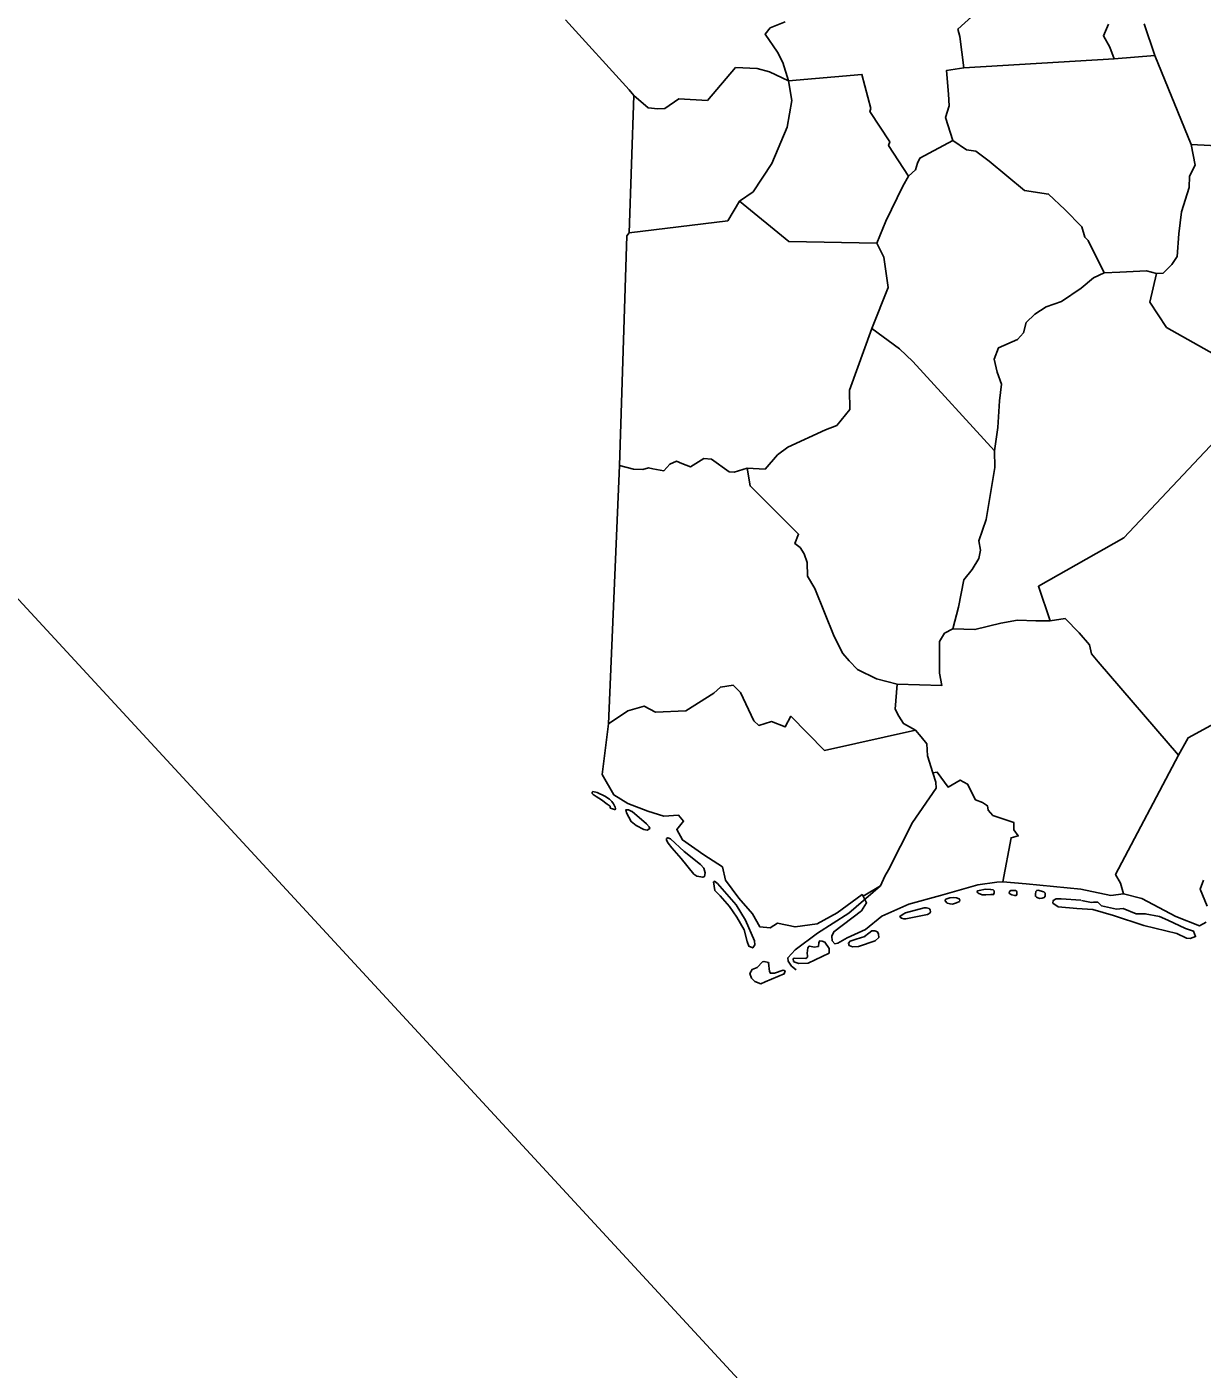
# Model space of a CAD drawing. Extents: x 1695041 to 1706254, y 786537 to 798223.
# Drawn here: x 1705302.9 to 1705452, y 794265.5 to 794435.9 of the extents above; entities that cross this region are included whole.
import ezdxf

# ---------------------------------------------------------------- set-up
doc = ezdxf.new("R2010")
doc.units = 0
doc.layers.add('Old_Level_12', color=7, linetype='Continuous')
doc.layers.add('Old_Level_20', color=7, linetype='Continuous')

msp = doc.modelspace()

# ---------------------------------------------------------------- linework, layer by layer
at = {"layer": 'Old_Level_12'}
msp.add_lwpolyline([(1705795.09, 794193.47), (1705235.51, 794799.69), (1705053.77, 794631.93), (1705613.35, 794025.71)], close=True, dxfattribs=at)
at = {"layer": 'Old_Level_20'}
for points in [[(1705371.26, 794436.75), (1705379.34, 794427.87), (1705379.9, 794427.15), (1705379.33, 794409.7), (1705379.04, 794409.33), (1705378.08, 794380.18), (1705376.69, 794347.41), (1705375.9, 794340.98)], [(1705399.12, 794436.5), (1705397.22, 794435.72), (1705396.57, 794434.94), (1705398.17, 794432.63), (1705398.84, 794431.35), (1705399.56, 794429.02), (1705397.12, 794430.15), (1705395.58, 794430.59), (1705392.83, 794430.7), (1705389.26, 794426.49), (1705385.62, 794426.73), (1705383.85, 794425.49), (1705382.97, 794425.46), (1705381.75, 794425.57), (1705379.9, 794427.15), (1705379.34, 794427.87), (1705371.26, 794436.75)], [(1705423.23, 794437.55), (1705421.02, 794435.58), (1705421.27, 794434.65), (1705421.81, 794430.66), (1705419.61, 794430.33), (1705419.86, 794427.33), (1705419.94, 794425.84), (1705419.47, 794424.37), (1705420.39, 794421.44), (1705416.21, 794419.21), (1705415.92, 794418.57), (1705415.68, 794417.7), (1705414.76, 794416.92), (1705412.24, 794420.8), (1705412.39, 794421.25), (1705409.87, 794425.13), (1705409.99, 794425.48), (1705408.87, 794429.81), (1705399.56, 794429.02), (1705398.84, 794431.35), (1705398.17, 794432.63), (1705396.57, 794434.94), (1705397.22, 794435.72), (1705399.12, 794436.5)], [(1705440.14, 794436.2), (1705439.5, 794434.71), (1705440.34, 794433.26), (1705440.86, 794431.78), (1705421.81, 794430.66), (1705421.27, 794434.65), (1705421.02, 794435.58), (1705423.23, 794437.55)], [(1705446.04, 794432.2), (1705440.86, 794431.78), (1705440.34, 794433.26), (1705439.5, 794434.71), (1705440.14, 794436.2)], [(1705481.86, 794416.4), (1705467.84, 794420.02), (1705450.63, 794420.93), (1705446.04, 794432.2), (1705444.69, 794436.23)], [(1705444.69, 794436.23), (1705446.04, 794432.2)], [(1705450.63, 794420.93), (1705451.17, 794418.29), (1705450.44, 794416.92), (1705450.4, 794415.46), (1705449.42, 794412.4), (1705449.09, 794409.58), (1705448.86, 794406.73), (1705448.2, 794405.68), (1705447.1, 794404.62), (1705446.26, 794404.54), (1705444.97, 794404.89), (1705441.6, 794404.73), (1705439.61, 794404.64), (1705437.59, 794408.75), (1705437.14, 794409.18), (1705436.75, 794410.47), (1705434.6, 794412.7), (1705432.55, 794414.63), (1705429.48, 794415.1), (1705425.02, 794418.83), (1705423.32, 794420.08), (1705422.15, 794420.23), (1705420.39, 794421.44), (1705419.47, 794424.37), (1705419.94, 794425.84), (1705419.86, 794427.33), (1705419.61, 794430.33), (1705421.81, 794430.66), (1705440.86, 794431.78), (1705446.04, 794432.2), (1705450.63, 794420.93)], [(1705399.56, 794429.02), (1705399.97, 794426.49), (1705399.39, 794423.14), (1705397.41, 794418.52), (1705395.04, 794414.92), (1705393.33, 794413.73), (1705391.84, 794411.24), (1705379.33, 794409.7), (1705379.9, 794427.15), (1705381.75, 794425.57), (1705382.97, 794425.46), (1705383.85, 794425.49), (1705385.62, 794426.73), (1705389.26, 794426.49), (1705392.83, 794430.7), (1705395.58, 794430.59), (1705397.12, 794430.15), (1705399.56, 794429.02)], [(1705410.75, 794408.41), (1705399.6, 794408.61), (1705393.33, 794413.73), (1705395.04, 794414.92), (1705397.41, 794418.52), (1705399.39, 794423.14), (1705399.97, 794426.49), (1705399.56, 794429.02), (1705408.87, 794429.81), (1705409.99, 794425.48), (1705409.87, 794425.13), (1705412.39, 794421.25), (1705412.24, 794420.8), (1705414.76, 794416.92), (1705414.06, 794415.66), (1705411.88, 794411.2), (1705410.75, 794408.41)], [(1705439.61, 794404.64), (1705438.23, 794404.03), (1705436.68, 794402.69), (1705434.2, 794401.02), (1705432.25, 794400.31), (1705430.8, 794399.39), (1705429.7, 794398.33), (1705429.37, 794397.05), (1705428.59, 794396.19), (1705426.18, 794395.11), (1705425.66, 794393.7), (1705426.02, 794392.05), (1705426.56, 794390.51), (1705426.32, 794388.39), (1705426.09, 794385.02), (1705425.68, 794382.07), (1705415.31, 794393.38), (1705413.64, 794395.01), (1705410.11, 794397.59), (1705412.18, 794402.77), (1705411.63, 794406.64), (1705410.75, 794408.41), (1705411.88, 794411.2), (1705414.06, 794415.66), (1705414.76, 794416.92), (1705415.68, 794417.7), (1705415.92, 794418.57), (1705416.21, 794419.21), (1705420.39, 794421.44), (1705422.15, 794420.23), (1705423.32, 794420.08), (1705425.02, 794418.83), (1705429.48, 794415.1), (1705432.55, 794414.63), (1705434.6, 794412.7), (1705436.75, 794410.47), (1705437.14, 794409.18), (1705437.59, 794408.75), (1705439.61, 794404.64)], [(1705453.62, 794394.28), (1705447.53, 794397.7), (1705445.38, 794400.92), (1705446.26, 794404.54), (1705447.1, 794404.62), (1705448.2, 794405.68), (1705448.86, 794406.73), (1705449.09, 794409.58), (1705449.42, 794412.4), (1705450.4, 794415.46), (1705450.44, 794416.92), (1705451.17, 794418.29), (1705450.63, 794420.93), (1705467.84, 794420.02)], [(1705399.6, 794408.61), (1705410.75, 794408.41), (1705411.63, 794406.64), (1705412.18, 794402.77), (1705410.11, 794397.59), (1705407.27, 794389.77), (1705407.34, 794387.31), (1705405.66, 794385.26), (1705404.24, 794384.71), (1705399.45, 794382.54), (1705398.15, 794381.53), (1705396.58, 794379.73), (1705394.28, 794379.86), (1705392.66, 794379.36), (1705392.02, 794379.4), (1705389.76, 794380.98), (1705388.81, 794381.09), (1705387.12, 794380.01), (1705386.03, 794380.47), (1705385.33, 794380.73), (1705384.5, 794380.38), (1705383.72, 794379.52), (1705382.32, 794379.78), (1705381.8, 794379.9), (1705381.06, 794379.69), (1705379.88, 794379.73), (1705378.08, 794380.18), (1705379.04, 794409.33), (1705379.33, 794409.7), (1705391.84, 794411.24), (1705393.33, 794413.73), (1705399.6, 794408.61)], [(1705454.42, 794384.1), (1705442.11, 794371), (1705431.25, 794364.88), (1705432.73, 794360.47), (1705430.94, 794360.5), (1705428.62, 794360.56), (1705426.47, 794360.19), (1705423.2, 794359.37), (1705420.4, 794359.48), (1705421.11, 794362.24), (1705421.81, 794365.71), (1705422.85, 794366.98), (1705423.7, 794368.41), (1705423.93, 794369.45), (1705423.7, 794370.64), (1705424.61, 794373.36), (1705425.71, 794379.95), (1705425.68, 794382.07), (1705426.09, 794385.02), (1705426.32, 794388.39), (1705426.56, 794390.51), (1705426.02, 794392.05), (1705425.66, 794393.7), (1705426.18, 794395.11), (1705428.59, 794396.19), (1705429.37, 794397.05), (1705429.7, 794398.33), (1705430.8, 794399.39), (1705432.25, 794400.31), (1705434.2, 794401.02), (1705436.68, 794402.69), (1705438.23, 794404.03), (1705439.61, 794404.64), (1705441.6, 794404.73), (1705444.97, 794404.89), (1705446.26, 794404.54), (1705445.38, 794400.92), (1705447.53, 794397.7)], [(1705425.68, 794382.07), (1705425.71, 794379.95), (1705424.61, 794373.36), (1705423.7, 794370.64), (1705423.93, 794369.45), (1705423.7, 794368.41), (1705422.85, 794366.98), (1705421.81, 794365.71), (1705421.11, 794362.24), (1705420.4, 794359.48), (1705419.36, 794358.91), (1705418.7, 794357.87), (1705418.69, 794353.86), (1705418.99, 794352.28), (1705413.35, 794352.45), (1705410.73, 794353.11), (1705408.29, 794354.32), (1705407.23, 794355.43), (1705406.46, 794356.36), (1705405.35, 794358.5), (1705402.87, 794364.58), (1705401.96, 794366.14), (1705401.9, 794367.88), (1705401.55, 794368.99), (1705401.02, 794369.81), (1705400.36, 794370.28), (1705400.83, 794371.47), (1705394.67, 794377.61), (1705394.28, 794379.86), (1705396.58, 794379.73), (1705398.15, 794381.53), (1705399.45, 794382.54), (1705404.24, 794384.71), (1705405.66, 794385.26), (1705407.34, 794387.31), (1705407.27, 794389.77), (1705410.11, 794397.59), (1705413.64, 794395.01), (1705415.31, 794393.38), (1705425.68, 794382.07)], [(1705447.53, 794397.7), (1705453.62, 794394.28)], [(1705459.65, 794350.76), (1705450.28, 794345.65), (1705449.02, 794343.45), (1705438.82, 794355.3), (1705438.01, 794356.31), (1705437.72, 794357.46), (1705436.42, 794358.96), (1705434.65, 794360.78), (1705432.73, 794360.47), (1705431.25, 794364.88), (1705442.11, 794371), (1705454.42, 794384.1)], [(1705415.64, 794346.62), (1705404.1, 794344.05), (1705399.86, 794348.37), (1705399.14, 794347.03), (1705397.39, 794347.7), (1705395.77, 794347.21), (1705395.14, 794347.78), (1705393.44, 794351.4), (1705392.51, 794352.32), (1705390.9, 794352.09), (1705390.08, 794351.31), (1705386.52, 794349.05), (1705382.66, 794348.9), (1705381.21, 794349.66), (1705379.14, 794349.06), (1705376.69, 794347.41), (1705378.08, 794380.18), (1705379.88, 794379.73), (1705381.06, 794379.69), (1705381.8, 794379.9), (1705382.32, 794379.78), (1705383.72, 794379.52), (1705384.5, 794380.38), (1705385.33, 794380.73), (1705386.03, 794380.47), (1705387.12, 794380.01), (1705388.81, 794381.09), (1705389.76, 794380.98), (1705392.02, 794379.4), (1705392.66, 794379.36), (1705394.28, 794379.86), (1705394.67, 794377.61), (1705400.83, 794371.47), (1705400.36, 794370.28), (1705401.02, 794369.81), (1705401.55, 794368.99), (1705401.9, 794367.88), (1705401.96, 794366.14), (1705402.87, 794364.58), (1705405.35, 794358.5), (1705406.46, 794356.36), (1705407.23, 794355.43), (1705408.29, 794354.32), (1705410.73, 794353.11), (1705413.35, 794352.45), (1705413.08, 794349.27), (1705413.54, 794348.41), (1705414.15, 794347.45), (1705415.64, 794346.62)], [(1705449.02, 794343.45), (1705441.05, 794328.31), (1705441.67, 794327.19), (1705442.07, 794325.84), (1705440.45, 794325.64), (1705436.62, 794326.44), (1705429.72, 794327.1), (1705426.75, 794327.37), (1705427.79, 794332.97), (1705428.7, 794333.19), (1705428.12, 794333.97), (1705428.16, 794334.88), (1705425.49, 794335.78), (1705424.88, 794336.46), (1705424.79, 794337.03), (1705424.18, 794337.44), (1705423.27, 794337.76), (1705422.26, 794339.78), (1705421.34, 794340.27), (1705419.79, 794339.39), (1705418.42, 794341.27), (1705417.86, 794341.19), (1705417.2, 794343.34), (1705417.1, 794344.88), (1705416.37, 794345.75), (1705415.64, 794346.62), (1705414.15, 794347.45), (1705413.54, 794348.41), (1705413.08, 794349.27), (1705413.35, 794352.45), (1705418.99, 794352.28), (1705418.69, 794353.86), (1705418.7, 794357.87), (1705419.36, 794358.91), (1705420.4, 794359.48), (1705423.2, 794359.37), (1705426.47, 794360.19), (1705428.62, 794360.56), (1705430.94, 794360.5), (1705432.73, 794360.47), (1705434.65, 794360.78), (1705436.42, 794358.96), (1705437.72, 794357.46), (1705438.01, 794356.31), (1705438.82, 794355.3), (1705449.02, 794343.45)], [(1705409, 794325.56), (1705408.88, 794325.75), (1705405.71, 794323.42), (1705403.19, 794322.02), (1705400.37, 794321.65), (1705398.15, 794322.12), (1705397.21, 794321.53), (1705395.9, 794321.67), (1705394.96, 794323.29), (1705393.25, 794325.3), (1705391.55, 794327.57), (1705391.16, 794329.27), (1705388.8, 794330.78), (1705386.1, 794332.69), (1705385.36, 794333.99), (1705386.24, 794335.08), (1705385.6, 794335.82), (1705383.74, 794335.71), (1705381.68, 794336.34), (1705379.14, 794337.29), (1705377.39, 794338.39), (1705375.9, 794340.98), (1705376.69, 794347.41), (1705379.14, 794349.06), (1705381.21, 794349.66), (1705382.66, 794348.9), (1705386.52, 794349.05), (1705390.08, 794351.31), (1705390.9, 794352.09), (1705392.51, 794352.32), (1705393.44, 794351.4), (1705395.14, 794347.78), (1705395.77, 794347.21), (1705397.39, 794347.7), (1705399.14, 794347.03), (1705399.86, 794348.37), (1705404.1, 794344.05), (1705415.64, 794346.62), (1705416.37, 794345.75), (1705417.1, 794344.88), (1705417.2, 794343.34), (1705417.86, 794341.19)], [(1705452.55, 794322.25), (1705451.69, 794321.8), (1705448.69, 794322.96), (1705444.38, 794325.24), (1705442.07, 794325.84), (1705441.67, 794327.19), (1705441.05, 794328.31), (1705449.02, 794343.45), (1705450.28, 794345.65), (1705459.65, 794350.76)], [(1705375.9, 794340.98), (1705377.39, 794338.39), (1705379.14, 794337.29), (1705381.68, 794336.34), (1705383.74, 794335.71), (1705385.6, 794335.82), (1705386.24, 794335.08), (1705385.36, 794333.99), (1705386.1, 794332.69), (1705388.8, 794330.78), (1705391.16, 794329.27), (1705391.55, 794327.57), (1705393.25, 794325.3), (1705394.96, 794323.29), (1705395.9, 794321.67), (1705397.21, 794321.53), (1705398.15, 794322.12), (1705400.37, 794321.65), (1705403.19, 794322.02), (1705405.71, 794323.42), (1705408.88, 794325.75), (1705409, 794325.56), (1705409.45, 794324.7), (1705408.79, 794323.67), (1705405.29, 794321.04), (1705405.03, 794320.48), (1705405.1, 794319.88), (1705405.43, 794319.52), (1705405.81, 794319.57), (1705407.01, 794320.26), (1705409.3, 794321.34), (1705411.4, 794323), (1705414.81, 794324.52), (1705418.84, 794325.62), (1705423.58, 794326.99), (1705425.99, 794327.34), (1705426.75, 794327.37), (1705429.72, 794327.1), (1705436.62, 794326.44), (1705440.45, 794325.64), (1705442.07, 794325.84), (1705444.38, 794325.24), (1705448.69, 794322.96), (1705451.69, 794321.8), (1705452.55, 794322.25)], [(1705417.86, 794341.19), (1705418.25, 794340.02), (1705418.3, 794339.25), (1705415.27, 794334.88), (1705412.22, 794328.9), (1705411.77, 794328.09), (1705411.23, 794326.87), (1705407.22, 794323.41), (1705403.23, 794320.84), (1705400.37, 794318.76), (1705399.48, 794317.73), (1705399.49, 794317.32), (1705399.91, 794316.67), (1705400.52, 794316.2)], [(1705425.49, 794335.78), (1705428.16, 794334.88), (1705428.12, 794333.97), (1705428.7, 794333.19), (1705427.79, 794332.97), (1705426.75, 794327.37), (1705425.99, 794327.34), (1705423.58, 794326.99), (1705418.84, 794325.62), (1705414.81, 794324.52), (1705411.4, 794323), (1705409.3, 794321.34), (1705407.01, 794320.26), (1705405.81, 794319.57), (1705405.43, 794319.52), (1705405.1, 794319.88), (1705405.03, 794320.48), (1705405.29, 794321.04), (1705408.79, 794323.67), (1705409.45, 794324.7), (1705409, 794325.56), (1705411.23, 794326.87), (1705411.77, 794328.09), (1705412.22, 794328.9), (1705415.27, 794334.88), (1705418.3, 794339.25), (1705418.25, 794340.02), (1705417.86, 794341.19), (1705418.42, 794341.27), (1705419.79, 794339.39), (1705421.34, 794340.27), (1705422.26, 794339.78), (1705423.27, 794337.76), (1705424.18, 794337.44), (1705424.79, 794337.03), (1705424.88, 794336.46), (1705425.49, 794335.78)], [(1705374.71, 794338.84), (1705375.28, 794338.7), (1705376.24, 794338.23), (1705376.82, 794337.85), (1705377.13, 794337.55), (1705377.34, 794337.25), (1705377.53, 794336.86), (1705377.6, 794336.67), (1705377.56, 794336.56), (1705377.47, 794336.53), (1705376.96, 794336.71), (1705376.92, 794336.82), (1705376.91, 794336.95), (1705376.55, 794337.22), (1705375.82, 794337.78), (1705375.15, 794338.21), (1705374.76, 794338.47), (1705374.64, 794338.58), (1705374.65, 794338.73), (1705374.71, 794338.84)], [(1705379.7, 794336.29), (1705381.54, 794334.71), (1705381.85, 794334.35), (1705381.94, 794334.13), (1705381.62, 794333.94), (1705381.19, 794334.01), (1705380.21, 794334.5), (1705379.6, 794335.01), (1705379, 794336.14), (1705378.9, 794336.49), (1705379.24, 794336.51), (1705379.77, 794336.27)], [(1705384.59, 794332.83), (1705386.3, 794331.2), (1705388.36, 794329.57), (1705388.82, 794329.11), (1705388.96, 794328.52), (1705388.9, 794328.06), (1705388.67, 794327.95), (1705387.93, 794328.1), (1705387.52, 794328.36), (1705385.94, 794330.32), (1705384.76, 794331.7), (1705384.27, 794332.26), (1705384.08, 794332.65), (1705384.08, 794332.86), (1705384.16, 794332.92), (1705384.24, 794332.96), (1705384.56, 794332.81)], [(1705390.04, 794327.36), (1705390.21, 794326.29), (1705390.88, 794325.61), (1705392.04, 794324.23), (1705393, 794322.9), (1705393.93, 794321.27), (1705394.31, 794319.78), (1705394.5, 794319.2), (1705395.01, 794318.98), (1705395.29, 794319.39), (1705395.23, 794319.87), (1705394.08, 794322.52), (1705392.92, 794324.44), (1705390.54, 794327.14), (1705390.16, 794327.47), (1705390.05, 794327.34)], [(1705452.69, 794324.28), (1705451.77, 794326.45), (1705452.19, 794327.6)], [(1705452.19, 794327.6), (1705451.77, 794326.45), (1705452.69, 794324.28)], [(1705423.75, 794326.26), (1705424.54, 794326.42), (1705425.18, 794326.41), (1705425.5, 794326.34), (1705425.64, 794326.21), (1705425.64, 794325.98), (1705425.56, 794325.76), (1705425.22, 794325.76), (1705424.6, 794325.7), (1705424.14, 794325.72), (1705423.61, 794325.91), (1705423.51, 794326.02), (1705423.49, 794326.14), (1705423.53, 794326.23), (1705423.75, 794326.26)], [(1705428.22, 794326.25), (1705427.77, 794326.25), (1705427.61, 794326.15), (1705427.56, 794325.99), (1705427.64, 794325.85), (1705427.87, 794325.7), (1705428.26, 794325.63), (1705428.44, 794325.64), (1705428.52, 794325.75), (1705428.52, 794326.11), (1705428.48, 794326.2), (1705428.36, 794326.25), (1705428.26, 794326.25)], [(1705431.17, 794326.3), (1705431.95, 794326.09), (1705432.12, 794325.95), (1705432.13, 794325.79), (1705432.1, 794325.56), (1705431.99, 794325.4), (1705431.74, 794325.28), (1705431.42, 794325.27), (1705431.18, 794325.32), (1705431.02, 794325.41), (1705430.88, 794325.53), (1705430.88, 794325.82), (1705430.95, 794326.16), (1705431.04, 794326.28), (1705431.17, 794326.3)], [(1705414.09, 794323.27), (1705413.69, 794322.98), (1705413.72, 794322.89), (1705413.87, 794322.77), (1705414.18, 794322.67), (1705414.45, 794322.68), (1705417.2, 794323.23), (1705417.47, 794323.41), (1705417.55, 794323.56), (1705417.52, 794323.82), (1705417.38, 794323.97), (1705417.05, 794324.07), (1705416.77, 794324.06), (1705414.4, 794323.43), (1705414.09, 794323.28)], [(1705419.49, 794325.17), (1705420.02, 794325.33), (1705420.52, 794325.39), (1705420.87, 794325.34), (1705421.22, 794325.21), (1705421.3, 794325.04), (1705421.23, 794324.87), (1705420.85, 794324.69), (1705420.36, 794324.54), (1705420.04, 794324.56), (1705419.69, 794324.65), (1705419.44, 794324.97), (1705419.41, 794325.08), (1705419.51, 794325.19)], [(1705436.62, 794325.04), (1705434.15, 794325.22), (1705433.52, 794325.23), (1705433.15, 794325.01), (1705433.08, 794324.67), (1705433.77, 794324.21), (1705436.12, 794324), (1705438.15, 794323.86), (1705440.78, 794323.09), (1705444.63, 794321.84), (1705448.84, 794320.82), (1705450.06, 794320.22), (1705450.51, 794320.19), (1705451.21, 794320.42), (1705450.94, 794321.09), (1705449.94, 794321.45), (1705447.66, 794322.52), (1705446.61, 794322.99), (1705444.81, 794323.32), (1705443.66, 794323.32), (1705442.01, 794324), (1705441.17, 794323.88), (1705439.28, 794324.33), (1705438.8, 794324.77), (1705438.23, 794324.79), (1705438.01, 794324.76), (1705436.72, 794325.01)], [(1705409.19, 794320.43), (1705409.73, 794320.87), (1705410.14, 794321.17), (1705410.49, 794321.17), (1705410.82, 794321.01), (1705410.97, 794320.71), (1705411, 794320.3), (1705410.53, 794319.88), (1705408.44, 794319.16), (1705407.68, 794319.13), (1705407.23, 794319.31), (1705407.14, 794319.59), (1705407.37, 794319.84), (1705408.15, 794320.08), (1705409.24, 794320.45)], [(1705403.34, 794319.18), (1705402.81, 794319.08), (1705402.26, 794319.2), (1705402.11, 794319.16), (1705401.99, 794319.01), (1705401.93, 794318.3), (1705401.95, 794317.96), (1705401.96, 794317.83), (1705401.75, 794317.64), (1705400.31, 794317.68), (1705400.15, 794317.64), (1705400.17, 794317.27), (1705400.35, 794317.16), (1705400.87, 794317.01), (1705402.04, 794317.05), (1705404.69, 794318.33)], [(1705404.69, 794318.33), (1705404.71, 794318.9), (1705404.17, 794319.72), (1705403.8, 794319.82), (1705403.52, 794319.87), (1705403.41, 794319.69), (1705403.34, 794319.18)], [(1705397.02, 794317.08), (1705397.15, 794315.98), (1705397.24, 794315.76), (1705397.76, 794315.78), (1705398.85, 794316.17), (1705399.11, 794316.06), (1705398.99, 794315.69), (1705396.6, 794314.67), (1705396.03, 794314.41), (1705395.29, 794314.72), (1705394.85, 794315.15), (1705394.63, 794315.72), (1705394.93, 794316.23), (1705395.58, 794316.52), (1705396.25, 794317.21), (1705396.45, 794317.28), (1705397, 794317.14), (1705397.07, 794317.02)]]:
    msp.add_lwpolyline(points, dxfattribs=at)

doc.saveas('drawing.dxf')
